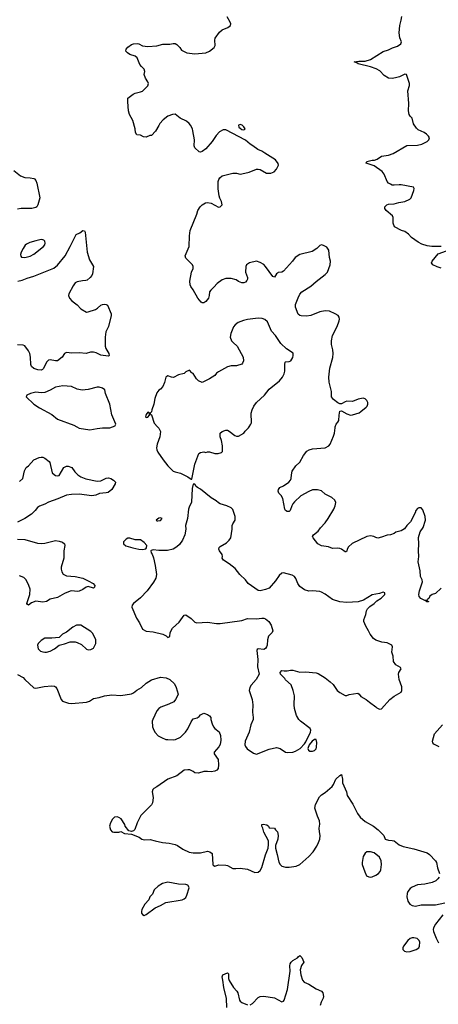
# Model space of a CAD drawing. Header units: inches. Extents: x 2001573 to 2220545, y 644482 to 846830.
# Tile 633 of 656: x 2173553 to 2178180, y 733625 to 744496. Entities that reach past the tile are written whole.
import ezdxf

# ---------------------------------------------------------------- set-up
doc = ezdxf.new("R2010")
doc.units = ezdxf.units.IN
doc.header["$MEASUREMENT"] = 0
doc.layers.add('C1773', color=7, linetype='Continuous')
doc.layers.add('C1774', color=7, linetype='Continuous')

msp = doc.modelspace()

# ---------------------------------------------------------------- linework, layer by layer
at = {"layer": 'C1773', "color": 5}
for points, elevation in [([(2174184, 740000), (2174210, 739985), (2174330, 739969), (2174410, 739983), (2174470, 739988), (2174550, 739988), (2174580, 740000)], 340), ([(2175077, 740000), (2175090, 739985), (2175109, 739950), (2175101, 739890), (2175072, 739810), (2175065, 739770), (2175067, 739747), (2175080, 739720), (2175137, 739637), (2175190, 739570), (2175250, 739511), (2175270, 739502), (2175330, 739490), (2175412, 739450), (2175450, 739422), (2175456, 739424), (2175460, 739440), (2175488, 739590), (2175533, 739707), (2175550, 739718), (2175590, 739726), (2175610, 739718), (2175630, 739725), (2175650, 739725), (2175710, 739705), (2175745, 739705), (2175783, 739717), (2175793, 739727), (2175794, 739790), (2175783, 739850), (2175769, 739890), (2175767, 739913), (2175770, 739931), (2175792, 739948), (2175819, 739961), (2175830, 739965), (2175850, 739963), (2175870, 739953), (2175930, 739904), (2175950, 739897), (2175970, 739898), (2176029, 739930), (2176046, 739954), (2176081, 739990), (2176088, 740000)], 340), ([(2178210, 738221), (2178150, 738161), (2178110, 738149), (2178085, 738130), (2178075, 738105), (2178054, 738090), (2178058, 738078), (2178070, 738074), (2178072, 738068), (2178053, 738067), (2178042, 738082), (2178030, 738082), (2177986, 738106), (2177968, 738128), (2177965, 738150), (2177972, 738190), (2178005, 738290), (2178002, 738310), (2177984, 738350), (2177980, 738410), (2177958, 738510), (2177966, 738570), (2177961, 738630), (2177964, 738710), (2177960, 738780), (2177979, 738841), (2178011, 738890), (2178038, 738970), (2178034, 739010), (2178010, 739086), (2177990, 739108), (2177966, 739106), (2177950, 739098), (2177930, 739078), (2177923, 739050), (2177871, 738950), (2177831, 738910), (2177804, 738876), (2177770, 738853), (2177710, 738837), (2177690, 738824), (2177650, 738810), (2177614, 738806), (2177550, 738783), (2177510, 738773), (2177490, 738777), (2177468, 738790), (2177430, 738798), (2177390, 738790), (2177226, 738714), (2177186, 738674), (2177174, 738650), (2177170, 738628), (2177159, 738621), (2177150, 738619), (2177110, 738649), (2177090, 738657), (2177070, 738661), (2177010, 738658), (2176966, 738674), (2176890, 738686), (2176848, 738710), (2176795, 738775), (2176789, 738790), (2176799, 738810), (2176852, 738848), (2176876, 738884), (2176930, 738941), (2176964, 738990), (2177024, 739090), (2177041, 739130), (2177046, 739166), (2177037, 739190), (2177002, 739222), (2176930, 739257), (2176890, 739295), (2176846, 739306), (2176790, 739304), (2176750, 739288), (2176662, 739238), (2176590, 739172), (2176572, 739150), (2176560, 739130), (2176542, 739078), (2176530, 739067), (2176510, 739065), (2176490, 739076), (2176482, 739090), (2176461, 739210), (2176444, 739244), (2176416, 739270), (2176409, 739290), (2176413, 739310), (2176429, 739330), (2176470, 739350), (2176526, 739390), (2176547, 739410), (2176555, 739430), (2176556, 739470), (2176565, 739510), (2176605, 739570), (2176650, 739610), (2176690, 739683), (2176728, 739732), (2176752, 739748), (2176790, 739757), (2176930, 739767), (2176970, 739790), (2176984, 739810), (2177022, 739898), (2177032, 739930), (2177038, 739990), (2177041, 740000)], 320), ([(2173550, 739398), (2173589, 739430), (2173607, 739513), (2173624, 739550), (2173650, 739570), (2173710, 739636), (2173770, 739663), (2173790, 739667), (2173810, 739666), (2173830, 739655), (2173878, 739618), (2173885, 739605), (2173914, 739494), (2173933, 739473), (2173950, 739464), (2173970, 739460), (2173990, 739465), (2174042, 739550), (2174070, 739565), (2174090, 739567), (2174130, 739550), (2174162, 739502), (2174194, 739470), (2174230, 739448), (2174285, 739425), (2174410, 739401), (2174450, 739406), (2174510, 739434), (2174536, 739436), (2174561, 739430), (2174591, 739410), (2174611, 739390), (2174607, 739370), (2174570, 739310), (2174530, 739277), (2174510, 739271), (2174437, 739263), (2174394, 739246), (2174350, 739237), (2174210, 739256), (2174126, 739254), (2174070, 739247), (2173974, 739206), (2173873, 739170), (2173830, 739146), (2173774, 739126), (2173749, 739110), (2173723, 739077), (2173683, 739037), (2173610, 738988), (2173530, 738948)], 320), ([(2173530, 738761), (2173610, 738755), (2173750, 738718), (2173790, 738714), (2173830, 738718), (2173950, 738744), (2173990, 738740), (2174027, 738727), (2174047, 738710), (2174052, 738690), (2174041, 738630), (2174042, 738550), (2174010, 738450), (2174011, 738430), (2174019, 738399), (2174033, 738373), (2174070, 738356), (2174168, 738348), (2174250, 738328), (2174310, 738302), (2174366, 738270), (2174383, 738250), (2174381, 738230), (2174370, 738221), (2174310, 738236), (2174288, 738232), (2174250, 738205), (2174210, 738188), (2174190, 738184), (2174130, 738190), (2174110, 738187), (2174050, 738162), (2173970, 738117), (2173890, 738097), (2173849, 738071), (2173810, 738065), (2173730, 738075), (2173683, 738057), (2173650, 738033), (2173638, 738038), (2173633, 738050), (2173666, 738150), (2173669, 738209), (2173654, 738250), (2173624, 738310), (2173598, 738338), (2173550, 738356)], 320), ([(2173530, 737265), (2173590, 737234), (2173610, 737211), (2173710, 737119), (2173730, 737114), (2173825, 737135), (2173910, 737142), (2173938, 737138), (2173950, 737130), (2173963, 737110), (2174011, 736990), (2174027, 736970), (2174091, 736951), (2174127, 736947), (2174290, 736960), (2174324, 736970), (2174370, 737001), (2174430, 737012), (2174489, 737031), (2174570, 737041), (2174670, 737035), (2174790, 737052), (2174810, 737063), (2174846, 737094), (2174899, 737121), (2174950, 737169), (2175011, 737209), (2175110, 737238), (2175171, 737231), (2175211, 737210), (2175263, 737163), (2175284, 737124), (2175303, 737050), (2175299, 737030), (2175276, 736990), (2175255, 736965), (2175203, 736937), (2175113, 736907), (2175091, 736890), (2175070, 736866), (2175023, 736770), (2175019, 736750), (2175022, 736690), (2175037, 736650), (2175050, 736627), (2175085, 736590), (2175119, 736570), (2175170, 736550), (2175190, 736547), (2175250, 736546), (2175275, 736550), (2175330, 736575), (2175387, 736630), (2175413, 736667), (2175450, 736745), (2175470, 736776), (2175513, 736787), (2175537, 736803), (2175550, 736822), (2175590, 736838), (2175630, 736826), (2175651, 736810), (2175666, 736790), (2175667, 736770), (2175681, 736721), (2175696, 736690), (2175711, 736671), (2175756, 736635), (2175772, 736592), (2175777, 736543), (2175767, 736493), (2175753, 736467), (2175702, 736410), (2175703, 736390), (2175747, 736327), (2175750, 736270), (2175745, 736230), (2175731, 736210), (2175710, 736198), (2175670, 736192), (2175630, 736196), (2175590, 736194), (2175530, 736177), (2175490, 736179), (2175470, 736195), (2175432, 736212), (2175410, 736215), (2175371, 736209), (2175290, 736149), (2175190, 736112), (2175070, 736025), (2175034, 736006), (2175023, 735997), (2175019, 735970), (2175027, 735910), (2175026, 735874), (2175021, 735850), (2175011, 735829), (2174891, 735710), (2174851, 735630), (2174824, 735556), (2174810, 735539), (2174790, 735533), (2174759, 735539), (2174718, 735590), (2174715, 735610), (2174673, 735673), (2174650, 735689), (2174630, 735693), (2174602, 735690), (2174578, 735670), (2174558, 735630), (2174545, 735590), (2174558, 735550), (2174574, 735530), (2174595, 735525), (2174650, 735525), (2174670, 735532), (2174710, 735512), (2174790, 735505), (2174872, 735470), (2174902, 735450), (2174930, 735441), (2174997, 735443), (2175050, 735428), (2175130, 735413), (2175204, 735404), (2175270, 735388), (2175298, 735378), (2175357, 735337), (2175425, 735305), (2175470, 735296), (2175510, 735296), (2175550, 735299), (2175630, 735314), (2175654, 735310), (2175682, 735290), (2175686, 735170), (2175690, 735162), (2175710, 735151), (2175754, 735166), (2175830, 735162), (2175850, 735156), (2175910, 735125), (2175943, 735123), (2175990, 735128), (2176070, 735117), (2176150, 735082), (2176190, 735085), (2176210, 735102), (2176230, 735134), (2176270, 735276), (2176298, 735350), (2176304, 735390), (2176302, 735430), (2176250, 735526), (2176239, 735570), (2176229, 735590), (2176229, 735611), (2176245, 735615), (2176285, 735605), (2176302, 735590), (2176312, 735572), (2176370, 735571), (2176382, 735550), (2176401, 735530), (2176411, 735490), (2176406, 735450), (2176382, 735378), (2176381, 735350), (2176400, 735280), (2176416, 735196), (2176430, 735168), (2176450, 735150), (2176465, 735145), (2176490, 735139), (2176530, 735138), (2176609, 735151), (2176650, 735170), (2176750, 735255), (2176798, 735310), (2176836, 735370), (2176856, 735410), (2176870, 735450), (2176874, 735490), (2176865, 735530), (2176864, 735570), (2176872, 735612), (2176866, 735650), (2176843, 735703), (2176816, 735790), (2176824, 735830), (2176866, 735914), (2176890, 735938), (2176930, 735963), (2177007, 736030), (2177021, 736050), (2177047, 736110), (2177090, 736151), (2177110, 736162), (2177121, 736110), (2177122, 736070), (2177164, 735970), (2177174, 735930), (2177236, 735836), (2177288, 735730), (2177317, 735690), (2177370, 735644), (2177464, 735590), (2177513, 735553), (2177576, 735490), (2177592, 735450), (2177630, 735436), (2177670, 735434), (2177690, 735428), (2177747, 735387), (2177790, 735368), (2177910, 735342), (2178057, 735297), (2178081, 735280), (2178149, 735209), (2178158, 735190), (2178169, 735130), (2178192, 735070)], 320), ([(2178190, 736467), (2178130, 736498), (2178119, 736510), (2178115, 736530), (2178138, 736610), (2178227, 736710)], 320), ([(2178188, 735030), (2178173, 735010), (2178152, 734988), (2178110, 734970), (2178030, 734950), (2177950, 734943), (2177890, 734920), (2177870, 734904), (2177844, 734870), (2177835, 734850), (2177831, 734810), (2177842, 734762), (2177863, 734730), (2177890, 734716), (2177929, 734709), (2177990, 734724), (2178150, 734725), (2178250, 734747)], 320), ([(2178229, 734611), (2178148, 734510), (2178127, 734470), (2178123, 734450), (2178126, 734430), (2178154, 734354), (2178182, 734302)], 320), ([(2176100, 733620), (2176125, 733635), (2176190, 733699), (2176210, 733710), (2176250, 733715), (2176370, 733696), (2176450, 733651), (2176470, 733659), (2176476, 733670), (2176512, 733790), (2176544, 733990), (2176540, 734050), (2176543, 734070), (2176553, 734090), (2176572, 734110), (2176622, 734138), (2176630, 734150), (2176650, 734164), (2176670, 734141), (2176693, 734090), (2176666, 734054), (2176653, 734007), (2176659, 733950), (2176680, 733890), (2176698, 733870), (2176747, 733847), (2176830, 733794), (2176890, 733770), (2176905, 733750), (2176910, 733710), (2176907, 733693), (2176884, 733650), (2176873, 733610)], 280), ([(2175841, 733590), (2175839, 733690), (2175809, 733810), (2175800, 733890), (2175790, 733930), (2175799, 733950), (2175850, 733972), (2175861, 733961), (2175862, 733910), (2175867, 733887), (2175917, 733810), (2175954, 733770), (2175964, 733750), (2175983, 733670), (2175990, 733659), (2176010, 733645), (2176070, 733620)], 280)]:
    msp.add_lwpolyline(points, dxfattribs=dict(at, elevation=elevation))
for points, elevation in [([(2175490, 739366), (2175470, 739366), (2175461, 739319), (2175453, 739170), (2175425, 739115), (2175418, 739090), (2175408, 738990), (2175385, 738910), (2175388, 738870), (2175379, 738810), (2175354, 738750), (2175319, 738701), (2175290, 738674), (2175250, 738649), (2175186, 738634), (2175090, 738634), (2175030, 738642), (2175005, 738635), (2175002, 738630), (2175006, 738610), (2175016, 738596), (2175033, 738553), (2175050, 738470), (2175065, 738370), (2175058, 738330), (2175033, 738287), (2174963, 738190), (2174889, 738111), (2174811, 738050), (2174796, 738030), (2174791, 738010), (2174844, 737890), (2174877, 737837), (2174910, 737768), (2174950, 737744), (2175030, 737736), (2175134, 737710), (2175172, 737692), (2175190, 737674), (2175214, 737686), (2175215, 737730), (2175243, 737777), (2175317, 737843), (2175370, 737921), (2175390, 737925), (2175450, 737885), (2175490, 737845), (2175510, 737836), (2175630, 737844), (2175730, 737828), (2175770, 737828), (2176010, 737864), (2176070, 737884), (2176170, 737882), (2176230, 737888), (2176250, 737887), (2176270, 737881), (2176307, 737850), (2176331, 737810), (2176351, 737750), (2176343, 737730), (2176302, 737690), (2176290, 737650), (2176288, 737590), (2176282, 737570), (2176270, 737553), (2176250, 737544), (2176190, 737551), (2176178, 737542), (2176173, 737530), (2176184, 737430), (2176180, 737350), (2176201, 737270), (2176167, 737210), (2176111, 737149), (2176098, 737122), (2176090, 737090), (2176121, 736990), (2176129, 736930), (2176127, 736850), (2176134, 736790), (2176132, 736770), (2176109, 736710), (2176089, 736630), (2176044, 736530), (2176043, 736490), (2176050, 736470), (2176067, 736447), (2176137, 736397), (2176170, 736385), (2176310, 736441), (2176390, 736459), (2176430, 736448), (2176490, 736408), (2176510, 736405), (2176570, 736410), (2176601, 736419), (2176651, 736449), (2176699, 736501), (2176716, 736524), (2176768, 736630), (2176771, 736651), (2176763, 736670), (2176655, 736750), (2176638, 736770), (2176613, 736813), (2176592, 736892), (2176587, 736930), (2176589, 737030), (2176576, 737090), (2176552, 737152), (2176490, 737209), (2176482, 737222), (2176437, 737270), (2176430, 737290), (2176450, 737312), (2176475, 737305), (2176510, 737305), (2176545, 737315), (2176570, 737315), (2176650, 737291), (2176710, 737295), (2176830, 737284), (2176850, 737277), (2176930, 737231), (2176986, 737186), (2177016, 737156), (2177061, 737090), (2177090, 737067), (2177150, 737036), (2177170, 737035), (2177196, 737044), (2177290, 737061), (2177305, 737050), (2177323, 737023), (2177381, 736990), (2177419, 736959), (2177490, 736911), (2177499, 736899), (2177530, 736883), (2177550, 736887), (2177644, 736990), (2177690, 737028), (2177769, 737070), (2177777, 737090), (2177776, 737130), (2177747, 737210), (2177738, 737270), (2177743, 737290), (2177769, 737330), (2177762, 737342), (2177710, 737373), (2177685, 737410), (2177681, 737470), (2177666, 737514), (2177673, 737570), (2177664, 737590), (2177615, 737615), (2177556, 737624), (2177490, 737644), (2177462, 737662), (2177427, 737710), (2177409, 737750), (2177379, 737799), (2177358, 737850), (2177356, 737870), (2177378, 737930), (2177387, 737970), (2177398, 737990), (2177423, 738017), (2177469, 738050), (2177500, 738080), (2177548, 738110), (2177588, 738150), (2177587, 738167), (2177570, 738174), (2177530, 738159), (2177450, 738144), (2177354, 738086), (2177292, 738068), (2177170, 738060), (2177090, 738067), (2177010, 738095), (2176930, 738152), (2176890, 738175), (2176870, 738181), (2176790, 738190), (2176750, 738188), (2176700, 738200), (2176650, 738237), (2176627, 738270), (2176606, 738326), (2176590, 738350), (2176563, 738363), (2176470, 738389), (2176450, 738384), (2176422, 738358), (2176380, 738300), (2176310, 738221), (2176270, 738204), (2176211, 738189), (2176190, 738195), (2176077, 738270), (2176047, 738310), (2175987, 738370), (2175935, 738435), (2175870, 738489), (2175804, 738530), (2175789, 738550), (2175794, 738570), (2175789, 738590), (2175761, 738630), (2175753, 738650), (2175759, 738670), (2175770, 738681), (2175839, 738721), (2175869, 738751), (2175886, 738774), (2175903, 738870), (2175902, 738910), (2175907, 738930), (2175933, 738970), (2175936, 738990), (2175934, 739010), (2175910, 739089), (2175890, 739105), (2175844, 739130), (2175770, 739150), (2175750, 739161), (2175723, 739183), (2175670, 739217), (2175550, 739314), (2175518, 739330), (2175503, 739343)], 340), ([(2175110, 738995), (2175090, 738994), (2175062, 738970), (2175070, 738962), (2175081, 738961), (2175110, 738967), (2175126, 738990)], 340), ([(2174750, 738772), (2174730, 738761), (2174702, 738730), (2174702, 738710), (2174728, 738688), (2174804, 738664), (2174871, 738651), (2174910, 738648), (2174948, 738652), (2174956, 738664), (2174959, 738690), (2174930, 738725), (2174890, 738752), (2174830, 738752), (2174770, 738771)], 340), ([(2174182, 737810), (2174139, 737790), (2174070, 737733), (2174027, 737710), (2173990, 737673), (2173910, 737667), (2173830, 737667), (2173790, 737643), (2173759, 737610), (2173751, 737590), (2173759, 737550), (2173785, 737525), (2173810, 737515), (2173830, 737513), (2173850, 737513), (2173890, 737525), (2173939, 737550), (2173990, 737591), (2174050, 737604), (2174110, 737626), (2174130, 737628), (2174166, 737626), (2174190, 737619), (2174237, 737597), (2174290, 737547), (2174310, 737539), (2174339, 737541), (2174370, 737558), (2174394, 737610), (2174395, 737650), (2174360, 737720), (2174341, 737741), (2174230, 737810)], 340), ([(2176810, 736549), (2176786, 736530), (2176753, 736490), (2176739, 736450), (2176744, 736430), (2176761, 736421), (2176790, 736420), (2176810, 736428), (2176830, 736446), (2176835, 736465), (2176837, 736517), (2176829, 736549)], 340), ([(2177391, 735309), (2177370, 735295), (2177350, 735255), (2177337, 735190), (2177338, 735170), (2177366, 735086), (2177386, 735045), (2177411, 735031), (2177430, 735027), (2177450, 735031), (2177490, 735052), (2177517, 735070), (2177536, 735090), (2177544, 735110), (2177550, 735170), (2177548, 735210), (2177531, 735251), (2177470, 735296), (2177430, 735307)], 320), ([(2175190, 734972), (2175130, 734957), (2175083, 734930), (2175041, 734890), (2175020, 734840), (2174992, 734810), (2174980, 734780), (2174936, 734730), (2174903, 734670), (2174899, 734650), (2174901, 734630), (2174910, 734618), (2174930, 734607), (2174950, 734616), (2175050, 734691), (2175110, 734717), (2175170, 734750), (2175350, 734779), (2175370, 734788), (2175390, 734805), (2175401, 734830), (2175425, 734910), (2175416, 734936), (2175410, 734942), (2175389, 734949), (2175310, 734950)], 320), ([(2177910, 734360), (2177890, 734359), (2177869, 734351), (2177841, 734330), (2177794, 734266), (2177786, 734250), (2177786, 734230), (2177806, 734210), (2177830, 734205), (2177870, 734207), (2177936, 734230), (2177963, 734250), (2177973, 734267), (2177977, 734310), (2177969, 734330), (2177945, 734350)], 320)]:
    msp.add_lwpolyline(points, close=True, dxfattribs=dict(at, elevation=elevation))
at = {"layer": 'C1774', "color": 5}
for points, elevation in [([(2177041, 740000), (2177049, 740030), (2177069, 740051), (2177079, 740070), (2177082, 740130), (2177090, 740172), (2177110, 740176), (2177170, 740143), (2177210, 740131), (2177230, 740134), (2177303, 740157), (2177325, 740170), (2177382, 740218), (2177392, 740230), (2177400, 740250), (2177400, 740270), (2177389, 740290), (2177370, 740309), (2177350, 740316), (2177293, 740307), (2177230, 740279), (2177170, 740283), (2177150, 740277), (2177110, 740254), (2177090, 740254), (2177070, 740264), (2177022, 740302), (2176999, 740330), (2176999, 740390), (2176975, 740495), (2176970, 740550), (2176982, 740650), (2177014, 740766), (2177017, 740810), (2177015, 740850), (2177000, 740910), (2176998, 740950), (2177010, 741010), (2177063, 741110), (2177083, 741170), (2177086, 741190), (2177083, 741210), (2177072, 741230), (2177039, 741250), (2176977, 741277), (2176930, 741282), (2176871, 741269), (2176770, 741230), (2176724, 741224), (2176665, 741225), (2176649, 741230), (2176630, 741245), (2176601, 741321), (2176603, 741350), (2176630, 741425), (2176650, 741464), (2176670, 741490), (2176770, 741552), (2176830, 741605), (2176930, 741682), (2176954, 741710), (2176984, 741790), (2176989, 741829), (2176978, 741870), (2176969, 741950), (2176963, 741963), (2176946, 741986), (2176910, 742004), (2176890, 742009), (2176870, 742002), (2176838, 741970), (2176785, 741935), (2176650, 741904), (2176597, 741870), (2176568, 741830), (2176470, 741719), (2176450, 741709), (2176410, 741704), (2176401, 741699), (2176390, 741689), (2176370, 741654), (2176350, 741662), (2176270, 741771), (2176250, 741792), (2176210, 741815), (2176170, 741829), (2176092, 741810), (2176058, 741790), (2176051, 741769), (2176047, 741707), (2176071, 741650), (2176071, 741630), (2176065, 741615), (2176050, 741598), (2176031, 741589), (2176010, 741589), (2175970, 741607), (2175944, 741624), (2175890, 741638), (2175830, 741637), (2175790, 741624), (2175736, 741584), (2175699, 741541), (2175664, 741510), (2175650, 741490), (2175647, 741450), (2175638, 741422), (2175610, 741385), (2175590, 741369), (2175570, 741369), (2175557, 741377), (2175522, 741422), (2175472, 741512), (2175445, 741550), (2175437, 741570), (2175433, 741610), (2175452, 741710), (2175469, 741750), (2175469, 741770), (2175464, 741790), (2175390, 741864), (2175383, 741890), (2175426, 741990), (2175430, 742110), (2175438, 742170), (2175512, 742350), (2175521, 742390), (2175549, 742431), (2175569, 742451), (2175606, 742474), (2175630, 742479), (2175670, 742471), (2175750, 742427), (2175770, 742431), (2175789, 742450), (2175785, 742490), (2175765, 742525), (2175757, 742550), (2175745, 742630), (2175747, 742710), (2175753, 742730), (2175766, 742750), (2175790, 742770), (2175850, 742788), (2175910, 742800), (2175950, 742800), (2175990, 742792), (2176010, 742795), (2176090, 742814), (2176170, 742844), (2176190, 742846), (2176210, 742842), (2176282, 742802), (2176330, 742802), (2176364, 742816), (2176390, 742844), (2176412, 742888), (2176411, 742909), (2176379, 742950), (2176261, 743021), (2176230, 743045), (2176184, 743064), (2176130, 743104), (2176100, 743120), (2176050, 743165), (2175830, 743280), (2175801, 743279), (2175763, 743257), (2175723, 743217), (2175679, 743150), (2175611, 743070), (2175570, 743041), (2175550, 743034), (2175535, 743035), (2175490, 743082), (2175482, 743102), (2175486, 743170), (2175468, 743270), (2175463, 743290), (2175440, 743330), (2175426, 743350), (2175396, 743376), (2175325, 743410), (2175270, 743452), (2175242, 743450), (2175190, 743429), (2175139, 743390), (2175101, 743350), (2175092, 743328), (2175055, 743265), (2175010, 743218), (2174990, 743218), (2174950, 743199), (2174923, 743203), (2174890, 743219), (2174846, 743226), (2174834, 743250), (2174829, 743291), (2174803, 743383), (2174768, 743448), (2174754, 743490), (2174747, 743590), (2174749, 743630), (2174806, 743674), (2174830, 743686), (2174890, 743698), (2174910, 743708), (2174970, 743766), (2174975, 743790), (2174970, 743810), (2174944, 743850), (2174928, 743890), (2174935, 743925), (2174929, 743950), (2174898, 743978), (2174880, 744000), (2174850, 744073), (2174830, 744092), (2174770, 744113), (2174744, 744130), (2174726, 744150), (2174729, 744170), (2174750, 744193), (2174790, 744221), (2174812, 744228), (2174850, 744233), (2174870, 744228), (2174910, 744207), (2174970, 744200), (2175070, 744207), (2175136, 744224), (2175213, 744227), (2175250, 744234), (2175270, 744232), (2175290, 744222), (2175322, 744190), (2175340, 744160), (2175402, 744130), (2175490, 744120), (2175610, 744130), (2175650, 744150), (2175701, 744190), (2175712, 744210), (2175710, 744270), (2175714, 744290), (2175762, 744358), (2175790, 744385), (2175855, 744410), (2175884, 744430), (2175885, 744450), (2175879, 744470), (2175846, 744526)], 320), ([(2178210, 741992), (2178109, 741991), (2178058, 741998), (2177997, 742017), (2177958, 742038), (2177885, 742090), (2177850, 742127), (2177810, 742157), (2177774, 742170), (2177696, 742210), (2177680, 742250), (2177680, 742310), (2177673, 742330), (2177604, 742390), (2177589, 742410), (2177587, 742430), (2177610, 742453), (2177630, 742459), (2177690, 742463), (2177742, 742478), (2177809, 742490), (2177865, 742515), (2177878, 742530), (2177910, 742610), (2177913, 742633), (2177907, 742647), (2177770, 742673), (2177746, 742674), (2177690, 742668), (2177670, 742670), (2177650, 742679), (2177630, 742692), (2177614, 742710), (2177581, 742790), (2177560, 742820), (2177470, 742883), (2177382, 742910), (2177389, 742930), (2177450, 742946), (2177475, 742945), (2177505, 742955), (2177550, 742989), (2177630, 742999), (2177681, 743019), (2177830, 743108), (2177950, 743112), (2177998, 743122), (2178056, 743150), (2178076, 743170), (2178079, 743181), (2178081, 743190), (2178072, 743210), (2178049, 743230), (2178023, 743250), (2177958, 743278), (2177937, 743297), (2177906, 743346), (2177890, 743409), (2177869, 743430), (2177859, 743450), (2177849, 743490), (2177854, 743570), (2177843, 743710), (2177861, 743770), (2177860, 743790), (2177829, 743889), (2177810, 743894), (2177750, 743865), (2177707, 743853), (2177670, 743848), (2177630, 743850), (2177581, 743881), (2177534, 743930), (2177492, 743952), (2177430, 743977), (2177295, 744010), (2177280, 744020), (2177248, 744030), (2177302, 744038), (2177370, 744036), (2177430, 744058), (2177570, 744145), (2177630, 744164), (2177674, 744186), (2177730, 744205), (2177765, 744230), (2177772, 744250), (2177756, 744296), (2177748, 744350), (2177753, 744430), (2177770, 744490), (2177775, 744530)], 280), ([(2173490, 742831), (2173561, 742770), (2173610, 742754), (2173670, 742750), (2173710, 742743), (2173717, 742737), (2173730, 742719), (2173742, 742690), (2173775, 742530), (2173754, 742450), (2173741, 742430), (2173730, 742424), (2173688, 742412), (2173570, 742410), (2173530, 742403)], 320), ([(2173531, 741609), (2173580, 741620), (2173637, 741643), (2173710, 741663), (2173930, 741751), (2173970, 741787), (2174055, 741890), (2174112, 741990), (2174176, 742124), (2174217, 742143), (2174250, 742168), (2174270, 742164), (2174276, 742150), (2174300, 741930), (2174326, 741846), (2174369, 741770), (2174357, 741690), (2174349, 741670), (2174332, 741648), (2174300, 741620), (2174285, 741615), (2174247, 741613), (2174190, 741601), (2174168, 741590), (2174143, 741557), (2174096, 741470), (2174091, 741450), (2174102, 741422), (2174131, 741390), (2174189, 741349), (2174230, 741304), (2174290, 741268), (2174311, 741271), (2174390, 741297), (2174413, 741310), (2174450, 741343), (2174470, 741350), (2174494, 741354), (2174510, 741351), (2174523, 741343), (2174564, 741250), (2174563, 741230), (2174536, 741110), (2174506, 741050), (2174497, 740990), (2174499, 740890), (2174507, 740867), (2174539, 740810), (2174541, 740790), (2174537, 740783), (2174530, 740779), (2174450, 740792), (2174397, 740817), (2174370, 740824), (2174336, 740824), (2174289, 740811), (2174210, 740818), (2174130, 740815), (2174070, 740821), (2174050, 740809), (2174021, 740770), (2173970, 740730), (2173950, 740728), (2173890, 740741), (2173870, 740737), (2173850, 740716), (2173817, 740643), (2173807, 740633), (2173790, 740625), (2173755, 740630), (2173710, 740645), (2173685, 740665), (2173675, 740690), (2173673, 740770), (2173664, 740810), (2173650, 740841), (2173610, 740894), (2173590, 740904), (2173530, 740907)], 320), ([(2178210, 741753), (2178166, 741766), (2178119, 741790), (2178105, 741810), (2178112, 741830), (2178177, 741910), (2178270, 741943)], 280), ([(2176088, 740000), (2176109, 740030), (2176114, 740046), (2176112, 740150), (2176122, 740190), (2176141, 740230), (2176169, 740271), (2176258, 740350), (2176310, 740416), (2176423, 740510), (2176459, 740550), (2176476, 740584), (2176485, 740615), (2176482, 740690), (2176487, 740713), (2176490, 740718), (2176530, 740721), (2176549, 740730), (2176570, 740765), (2176576, 740790), (2176575, 740815), (2176503, 740863), (2176441, 740921), (2176379, 741010), (2176336, 741056), (2176290, 741159), (2176264, 741184), (2176234, 741195), (2176190, 741200), (2176070, 741186), (2176025, 741175), (2175968, 741152), (2175933, 741127), (2175915, 741105), (2175885, 741030), (2175879, 740990), (2175895, 740950), (2175911, 740930), (2175957, 740890), (2176023, 740770), (2176026, 740730), (2176017, 740703), (2176007, 740693), (2175950, 740673), (2175890, 740675), (2175850, 740663), (2175751, 740609), (2175727, 740593), (2175711, 740569), (2175650, 740529), (2175570, 740489), (2175530, 740509), (2175508, 740530), (2175470, 740588), (2175456, 740596), (2175430, 740626), (2175390, 740608), (2175370, 740589), (2175310, 740574), (2175253, 740547), (2175230, 740549), (2175190, 740564), (2175167, 740550), (2175153, 740490), (2175135, 740445), (2175110, 740417), (2175090, 740405), (2175070, 740377), (2175048, 740312), (2175037, 740250), (2175013, 740190), (2175010, 740166), (2174994, 740150), (2174998, 740138), (2175010, 740134), (2175041, 740041), (2175077, 740000)], 340), ([(2174580, 740000), (2174609, 740011), (2174610, 740014), (2174614, 740030), (2174573, 740133), (2174550, 740250), (2174501, 740370), (2174493, 740410), (2174470, 740429), (2174430, 740438), (2174410, 740437), (2174310, 740411), (2174245, 740405), (2174190, 740415), (2174125, 740445), (2174030, 740453), (2173950, 740440), (2173890, 740405), (2173830, 740381), (2173790, 740376), (2173730, 740382), (2173673, 740367), (2173631, 740350), (2173625, 740330), (2173711, 740250), (2173771, 740210), (2173910, 740138), (2173970, 740087), (2174150, 740019), (2174184, 740000)], 340)]:
    msp.add_lwpolyline(points, dxfattribs=dict(at, elevation=elevation))
for points, elevation in [([(2175990, 743339), (2175971, 743330), (2175975, 743310), (2175990, 743297), (2176010, 743285), (2176030, 743280), (2176038, 743282), (2176044, 743290), (2176031, 743311), (2176012, 743332)], 320), ([(2173790, 742070), (2173730, 742055), (2173664, 742036), (2173630, 742018), (2173615, 742005), (2173590, 741970), (2173570, 741930), (2173564, 741904), (2173565, 741885), (2173575, 741875), (2173610, 741870), (2173670, 741885), (2173710, 741907), (2173816, 741990), (2173830, 742010), (2173835, 742030), (2173830, 742050), (2173820, 742060), (2173810, 742067)], 340), ([(2174970, 740162), (2174950, 740138), (2174942, 740110), (2174950, 740102), (2174970, 740106), (2174988, 740130), (2174988, 740150)], 340)]:
    msp.add_lwpolyline(points, close=True, dxfattribs=dict(at, elevation=elevation))

doc.saveas('drawing.dxf')
